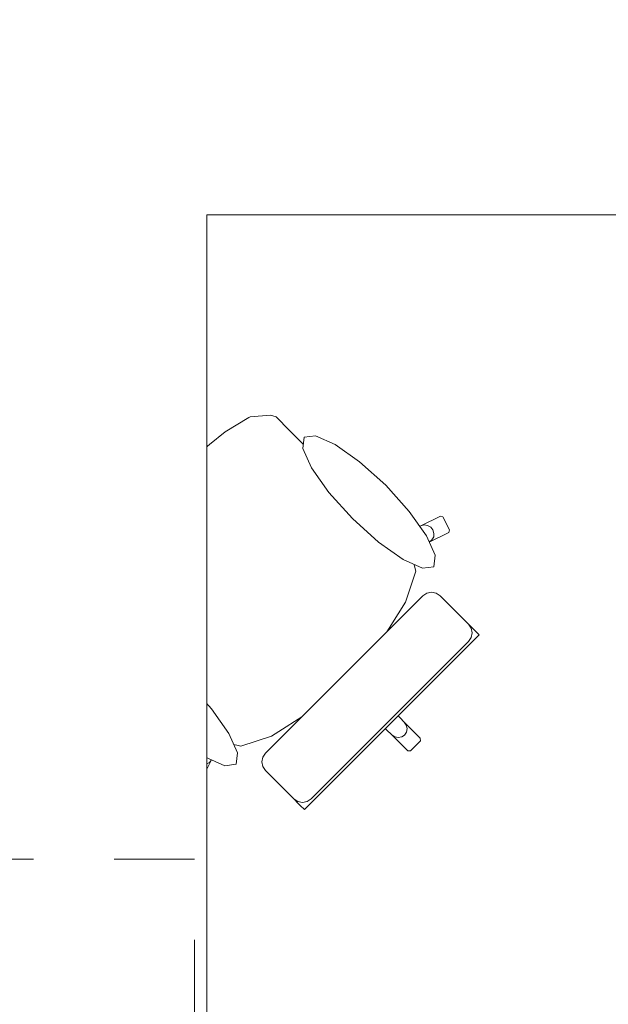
# Model space of a CAD drawing. Header units: metres. Extents: x -4 to 100, y -11 to 17.
# Tile 603 of 656: x 55.168 to 55.899, y 1.23 to 2.452. Entities that reach past the tile are written whole.
import ezdxf

# ---------------------------------------------------------------- set-up
doc = ezdxf.new("R2010")
doc.units = ezdxf.units.M
doc.header["$MEASUREMENT"] = 0
doc.linetypes.add('Strichlinie eng', pattern=[0.115, 0.075, -0.04])
doc.linetypes.add('Wipeout_Contour', pattern=[1, 0, -1])
doc.layers.add('152 - Bemaßung_ Beschriftung.Ausbau', color=7, linetype='Continuous')
doc.layers.add('701 - Einrichtung.Möbel', color=7, linetype='Continuous')
doc.styles.add('ERSTELLTER_STIL_2', font='txt')
doc.dimstyles.new('ERSTELLTER_STIL__5', dxfattribs={"dimtxt": 0.1, "dimasz": 0.0532, "dimexe": 0.18, "dimexo": 0.0625, "dimgap": 0, "dimtad": 1, "dimtih": 1, "dimtoh": 1, "dimzin": 0, "dimdsep": 46, "dimtxsty": 'ERSTELLTER_STIL_2', "dimblk": 'ARROWHEAD_2', "dimblk1": 'ARROWHEAD_2', "dimblk2": 'ARROWHEAD_2', "dimcen": 0.09, "dimse1": 1, "dimse2": 1, "dimclrd": 7, "dimclre": 7, "dimclrt": 7, "dimazin": 0, "dimtfac": 1, "dimtdec": 4, "dimtmove": 0, "dimatfit": 3, "dimfxl": 1, "dimtolj": 1, "dimtzin": 0, "dimarcsym": 0})

# ---------------------------------------------------------------- blocks, each defined once
blk = doc.blocks.new('*D512')
at = {"layer": '152 - Bemaßung_ Beschriftung.Ausbau', "color": 7, "linetype": 'Continuous', "lineweight": 5}
for p, q in [((58.06, -4.6125), (58.06, -4.5075)), ((54.6202, -4.525), (54.5798, -4.595)), ((58.0802, -4.525), (58.0398, -4.595)), ((54.6, -4.56), (58.06, -4.56)), ((58.06, -4.56), (58.195, -4.56))]:
    blk.add_line(p, q, dxfattribs=at)
at = {"layer": '152 - Bemaßung_ Beschriftung.Ausbau', "color": 7, "lineweight": 5, "char_height": 0.1, "attachment_point": 7, "style": 'ERSTELLTER_STIL_2'}
for s, insert in [('\\A1;{\\pql;\\fArial|b0|i0|c0|p38;13\\fArial|b0|i0|c0|p38;\\A1{\\H.66x;\\S5^  ;}}', (57.8379, -4.5417)), ('\\A1;{\\pql;\\fArial|b0|i0|c0|p38;3,46}', (56.096, -4.54))]:
    blk.add_mtext(s, dxfattribs=dict(at, insert=insert))
blk = doc.blocks.new('ARROWHEAD_2')
at = {"color": 0, "linetype": 'Continuous', "lineweight": 0}
for p, q in [((-0.378, -0.655), (0.378, 0.655)), ((0, 0), (-1, 0))]:
    blk.add_line(p, q, dxfattribs=at)

msp = doc.modelspace()

# ---------------------------------------------------------------- wipeouts: each hides what was drawn before it
at = {"color": 254, "linetype": 'Wipeout_Contour', "lineweight": 0, "ltscale": 1607.952671}
msp.add_wipeout([(55.5223, 1.923), (55.5028, 1.9425), (55.4861, 1.9592), (55.4791, 1.9615), (55.4539, 1.9592), (55.4524, 1.9586), (55.423, 1.9407), (55.3839, 1.9093), (55.3833, 1.9088), (55.3409, 1.8691), (55.6591, 1.5509), (55.6653, 1.5571), (55.6652, 1.5602), (55.6453, 1.5801), (55.6194, 1.608), (55.6365, 1.6251), (55.6204, 1.6412), (55.5995, 1.6621), (55.6174, 1.6826), (55.647, 1.7294), (55.6597, 1.7677), (55.6536, 1.7916), (55.6763, 1.8039), (55.7007, 1.8159), (55.7016, 1.8189), (55.6931, 1.835), (55.6901, 1.8361), (55.6658, 1.824), (55.6351, 1.8102)], dxfattribs=at).dxf.layer = '701 - Einrichtung.Möbel'

# ---------------------------------------------------------------- next in the draw order: linework, layer by layer
at = {"layer": '701 - Einrichtung.Möbel', "color": 7, "linetype": 'Continuous', "lineweight": 5}
for p, q in [((55.423, 1.9407), (55.4524, 1.9586)), ((55.4524, 1.9586), (55.4539, 1.9592)), ((55.4539, 1.9592), (55.4791, 1.9615)), ((55.4791, 1.9615), (55.4861, 1.9592)), ((55.4861, 1.9592), (55.5028, 1.9425)), ((55.3839, 1.9093), (55.423, 1.9407)), ((55.5028, 1.9425), (55.5223, 1.923)), ((55.3833, 1.9088), (55.3839, 1.9093)), ((55.6658, 1.824), (55.6901, 1.8361)), ((55.6901, 1.8361), (55.6931, 1.835)), ((55.6931, 1.835), (55.7016, 1.8189)), ((55.6658, 1.824), (55.67, 1.8251)), ((55.67, 1.8251), (55.6743, 1.8245)), ((55.6743, 1.8245), (55.6782, 1.8223)), ((55.6782, 1.8223), (55.6809, 1.8189)), ((55.7007, 1.8159), (55.6763, 1.8039)), ((55.6818, 1.8103), (55.6797, 1.8065)), ((55.6809, 1.8189), (55.6822, 1.8146)), ((55.6822, 1.8146), (55.6818, 1.8103)), ((55.7016, 1.8189), (55.7007, 1.8159)), ((55.6797, 1.8065), (55.6763, 1.8039)), ((55.6652, 1.5602), (55.6653, 1.5571))]:
    msp.add_line(p, q, dxfattribs=at)

# ---------------------------------------------------------------- next in the draw order: wipeouts: each hides what was drawn before it
at = {"color": 254, "linetype": 'Wipeout_Contour', "lineweight": 0, "ltscale": 1610.050397}
msp.add_wipeout([(55.287, 1.6877), (55.3997, 1.5749), (55.3859, 1.5442), (55.3739, 1.5199), (55.3749, 1.5168), (55.391, 1.5084), (55.394, 1.5093), (55.4061, 1.5336), (55.4184, 1.5564), (55.4423, 1.5503), (55.4806, 1.5629), (55.5274, 1.5925), (55.5479, 1.6105), (55.5687, 1.5896), (55.5849, 1.5735), (55.602, 1.5906), (55.6298, 1.5646), (55.6497, 1.5447), (55.6529, 1.5447), (55.6591, 1.5509), (55.3409, 1.8691), (55.3011, 1.8267), (55.3007, 1.8261), (55.2692, 1.7869), (55.2514, 1.7576), (55.2508, 1.756), (55.2484, 1.7309), (55.2508, 1.7239), (55.2675, 1.7071)], dxfattribs=at).dxf.layer = '701 - Einrichtung.Möbel'

# ---------------------------------------------------------------- next in the draw order: linework, layer by layer
at = {"layer": '701 - Einrichtung.Möbel', "color": 7, "linetype": 'Continuous', "lineweight": 5}
for p, q in [((55.5223, 1.923), (55.6351, 1.8102)), ((55.3409, 1.8691), (55.3833, 1.9088)), ((55.3409, 1.8691), (55.3011, 1.8267)), ((55.3007, 1.8261), (55.2692, 1.7869)), ((55.3011, 1.8267), (55.3007, 1.8261)), ((55.6351, 1.8102), (55.6658, 1.824)), ((55.6535, 1.7918), (55.6351, 1.8102)), ((55.6763, 1.8039), (55.6536, 1.7916)), ((55.2692, 1.7869), (55.2514, 1.7576)), ((55.6535, 1.7918), (55.6536, 1.7916)), ((55.6536, 1.7916), (55.6597, 1.7677)), ((55.6597, 1.7677), (55.647, 1.7294)), ((55.2508, 1.756), (55.2484, 1.7309)), ((55.2514, 1.7576), (55.2508, 1.756)), ((55.2484, 1.7309), (55.2508, 1.7239)), ((55.2508, 1.7239), (55.2675, 1.7071)), ((55.647, 1.7294), (55.6174, 1.6826)), ((55.2675, 1.7071), (55.287, 1.6877)), ((55.287, 1.6877), (55.3997, 1.5749)), ((55.6174, 1.6826), (55.5995, 1.6621)), ((55.5995, 1.6621), (55.5754, 1.6346)), ((55.5995, 1.6621), (55.6204, 1.6412)), ((55.6204, 1.6412), (55.6365, 1.6251)), ((55.5479, 1.6105), (55.5754, 1.6346)), ((55.6365, 1.6251), (55.6194, 1.608)), ((55.5274, 1.5925), (55.5479, 1.6105)), ((55.5479, 1.6105), (55.5687, 1.5896)), ((55.6194, 1.608), (55.6107, 1.5993)), ((55.6194, 1.608), (55.6453, 1.5801)), ((55.4806, 1.5629), (55.5274, 1.5925)), ((55.5687, 1.5896), (55.5849, 1.5735)), ((55.5849, 1.5735), (55.602, 1.5906)), ((55.602, 1.5906), (55.6107, 1.5993)), ((55.602, 1.5906), (55.6298, 1.5646)), ((55.6453, 1.5801), (55.6478, 1.5765)), ((55.6453, 1.5801), (55.6652, 1.5602)), ((55.3997, 1.5749), (55.3859, 1.5442)), ((55.4182, 1.5564), (55.3997, 1.5749)), ((55.6298, 1.5646), (55.6335, 1.5622)), ((55.6298, 1.5646), (55.6497, 1.5447)), ((55.648, 1.5679), (55.6456, 1.5643)), ((55.6478, 1.5765), (55.6488, 1.5722)), ((55.6488, 1.5722), (55.648, 1.5679)), ((55.4061, 1.5336), (55.4184, 1.5564)), ((55.4182, 1.5564), (55.4184, 1.5564)), ((55.4184, 1.5564), (55.4423, 1.5503)), ((55.4423, 1.5503), (55.4806, 1.5629)), ((55.6335, 1.5622), (55.6378, 1.5612)), ((55.6378, 1.5612), (55.6421, 1.562)), ((55.6421, 1.562), (55.6456, 1.5643)), ((55.6653, 1.5571), (55.6591, 1.5509)), ((55.3859, 1.5442), (55.3739, 1.5199)), ((55.3859, 1.5442), (55.3848, 1.54)), ((55.6497, 1.5447), (55.6529, 1.5447)), ((55.6529, 1.5447), (55.6591, 1.5509)), ((55.3848, 1.54), (55.3854, 1.5357)), ((55.3854, 1.5357), (55.3876, 1.5318)), ((55.3876, 1.5318), (55.3911, 1.5291)), ((55.3911, 1.5291), (55.3953, 1.5278)), ((55.394, 1.5093), (55.4061, 1.5336)), ((55.3953, 1.5278), (55.3997, 1.5282)), ((55.3997, 1.5282), (55.4034, 1.5303)), ((55.4034, 1.5303), (55.4061, 1.5336)), ((55.3739, 1.5199), (55.3749, 1.5168)), ((55.3749, 1.5168), (55.391, 1.5084)), ((55.391, 1.5084), (55.394, 1.5093))]:
    msp.add_line(p, q, dxfattribs=at)

# ---------------------------------------------------------------- next in the draw order: wipeouts: each hides what was drawn before it
at = {"color": 254, "linetype": 'Wipeout_Contour', "lineweight": 0, "ltscale": 890.142937}
msp.add_wipeout([(55.6222, 1.8744), (55.5899, 1.9036), (55.5594, 1.9251), (55.5352, 1.9359), (55.5212, 1.9341), (55.5194, 1.9201), (55.5302, 1.8959), (55.5517, 1.8654), (55.5809, 1.8331), (55.6133, 1.8039), (55.6438, 1.7823), (55.6679, 1.7716), (55.682, 1.7733), (55.6837, 1.7874), (55.673, 1.8115), (55.6514, 1.842)], dxfattribs=at).dxf.layer = '701 - Einrichtung.Möbel'
at = {"color": 254, "linetype": 'Wipeout_Contour', "lineweight": 0, "ltscale": 832.703412}
msp.add_wipeout([(55.6682, 1.737), (55.5706, 1.6394), (55.6297, 1.5802), (55.7382, 1.6887), (55.7329, 1.694), (55.7305, 1.6964), (55.725, 1.7019), (55.7225, 1.7043), (55.7154, 1.7115), (55.698, 1.7289), (55.6922, 1.7346), (55.6898, 1.7371), (55.6849, 1.7404), (55.679, 1.7415), (55.6732, 1.7403)], dxfattribs=at).dxf.layer = '701 - Einrichtung.Möbel'
at = {"color": 254, "linetype": 'Wipeout_Contour', "lineweight": 0, "ltscale": 886.097463}
msp.add_wipeout([(55.3356, 1.5877), (55.3679, 1.5585), (55.3985, 1.537), (55.4226, 1.5262), (55.4366, 1.528), (55.4384, 1.542), (55.4277, 1.5662), (55.4061, 1.5967), (55.3769, 1.629), (55.3446, 1.6582), (55.314, 1.6798), (55.2899, 1.6905), (55.2759, 1.6887), (55.2741, 1.6747), (55.2848, 1.6506), (55.3064, 1.6201)], dxfattribs=at).dxf.layer = '701 - Einrichtung.Möbel'

# ---------------------------------------------------------------- next in the draw order: linework, layer by layer
at = {"layer": '701 - Einrichtung.Möbel', "color": 7, "linetype": 'Continuous', "lineweight": 5}
for p, q in [((55.6682, 1.737), (55.6732, 1.7403)), ((55.6732, 1.7403), (55.679, 1.7415)), ((55.679, 1.7415), (55.6849, 1.7404)), ((55.6849, 1.7404), (55.6898, 1.7371)), ((55.6898, 1.7371), (55.6922, 1.7346)), ((55.6922, 1.7346), (55.698, 1.7289)), ((55.698, 1.7289), (55.7154, 1.7115)), ((55.7154, 1.7115), (55.7225, 1.7043)), ((55.7225, 1.7043), (55.725, 1.7019)), ((55.7283, 1.6969), (55.725, 1.7019)), ((55.725, 1.7019), (55.7305, 1.6964)), ((55.7294, 1.6911), (55.7283, 1.6969)), ((55.7283, 1.6852), (55.7294, 1.6911)), ((55.7305, 1.6964), (55.7329, 1.694)), ((55.7329, 1.694), (55.7382, 1.6887)), ((55.7249, 1.6803), (55.7283, 1.6852))]:
    msp.add_line(p, q, dxfattribs=at)
at = {"layer": '701 - Einrichtung.Möbel', "color": 7, "linetype": 'Continuous', "lineweight": 5, "flags": 128}
for points in [[(55.6222, 1.8744), (55.6514, 1.842), (55.673, 1.8115), (55.6837, 1.7874), (55.682, 1.7733), (55.6679, 1.7716), (55.6438, 1.7823), (55.6133, 1.8039), (55.5809, 1.8331), (55.5517, 1.8654), (55.5302, 1.8959), (55.5194, 1.9201), (55.5212, 1.9341), (55.5352, 1.9359), (55.5594, 1.9251), (55.5899, 1.9036)], [(55.3356, 1.5877), (55.3679, 1.5585), (55.3985, 1.537), (55.4226, 1.5262), (55.4366, 1.528), (55.4384, 1.542), (55.4277, 1.5662), (55.4061, 1.5967), (55.3769, 1.629), (55.3446, 1.6582), (55.314, 1.6798), (55.2899, 1.6905), (55.2759, 1.6887), (55.2741, 1.6747), (55.2848, 1.6506), (55.3064, 1.6201)]]:
    msp.add_lwpolyline(points, close=True, dxfattribs=at)

# ---------------------------------------------------------------- next in the draw order: wipeouts: each hides what was drawn before it
at = {"color": 254, "linetype": 'Wipeout_Contour', "lineweight": 0, "ltscale": 836.925309}
msp.add_wipeout([(55.473, 1.5418), (55.4696, 1.5368), (55.4685, 1.5309), (55.4696, 1.5251), (55.4729, 1.5202), (55.4753, 1.5177), (55.4811, 1.5119), (55.4985, 1.4946), (55.5056, 1.4874), (55.5081, 1.485), (55.5136, 1.4794), (55.516, 1.477), (55.5213, 1.4718), (55.6297, 1.5802), (55.5706, 1.6394)], dxfattribs=at).dxf.layer = '701 - Einrichtung.Möbel'

# ---------------------------------------------------------------- next in the draw order: linework, layer by layer
at = {"layer": '701 - Einrichtung.Möbel', "color": 7, "linetype": 'Continuous', "lineweight": 5}
for p, q in [((55.5706, 1.6394), (55.6682, 1.737)), ((55.7382, 1.6887), (55.6297, 1.5802)), ((55.6273, 1.5827), (55.7249, 1.6803)), ((55.5706, 1.6394), (55.473, 1.5418)), ((55.5213, 1.4718), (55.6297, 1.5802)), ((55.6273, 1.5827), (55.5297, 1.4851)), ((55.473, 1.5418), (55.4696, 1.5368)), ((55.4696, 1.5368), (55.4685, 1.5309)), ((55.4685, 1.5309), (55.4696, 1.5251)), ((55.4696, 1.5251), (55.4729, 1.5202)), ((55.4729, 1.5202), (55.4753, 1.5177)), ((55.4753, 1.5177), (55.4811, 1.5119)), ((55.4811, 1.5119), (55.4985, 1.4946)), ((55.4985, 1.4946), (55.5056, 1.4874)), ((55.5056, 1.4874), (55.5081, 1.485)), ((55.5081, 1.485), (55.5136, 1.4794)), ((55.513, 1.4817), (55.5081, 1.4849)), ((55.5189, 1.4805), (55.513, 1.4817)), ((55.5136, 1.4794), (55.516, 1.477)), ((55.5247, 1.4817), (55.5189, 1.4805)), ((55.5297, 1.4851), (55.5247, 1.4817)), ((55.516, 1.477), (55.5213, 1.4718))]:
    msp.add_line(p, q, dxfattribs=at)

# ---------------------------------------------------------------- next in the draw order: wipeouts: each hides what was drawn before it
at = {"color": 254, "linetype": 'Wipeout_Contour', "lineweight": 0, "ltscale": 334.164431}
msp.add_wipeout([(54.6, 3.01), (54.6, 1.01), (55.4, 1.01), (55.4, 2.21), (56.8, 2.21), (56.8, 3.01)], dxfattribs=at).dxf.layer = '701 - Einrichtung.Möbel'

# ---------------------------------------------------------------- next in the draw order: linework, layer by layer
at = {"layer": '701 - Einrichtung.Möbel', "color": 7, "linetype": 'Strichlinie eng', "lineweight": 5}
for p, q in [((55.385, 1.41), (54.6, 1.41)), ((55.385, 1.01), (55.385, 1.41))]:
    msp.add_line(p, q, dxfattribs=at)
at = {"layer": '701 - Einrichtung.Möbel', "color": 7, "linetype": 'Continuous', "lineweight": 5, "flags": 128}
msp.add_lwpolyline([(54.6, 3.01), (54.6, 1.01), (55.4, 1.01), (55.4, 2.21), (56.8, 2.21), (56.8, 3.01)], close=True, dxfattribs=at)

# ---------------------------------------------------------------- next in the draw order: dimensions: what is measured, and where the dimension line sits
at = {"layer": '152 - Bemaßung_ Beschriftung.Ausbau', "color": 7, "linetype": 'Continuous', "lineweight": 5}
dim = msp.add_linear_dim(base=(58.06, -4.56), p1=(54.6, 0.7), p2=(58.06, 3.26), angle=0, dimstyle='ERSTELLTER_STIL__5', dxfattribs=at)
dim.commit()
dim.dimension.update_dxf_attribs({"geometry": '*D512', "text_midpoint": (56.2259, -4.49), "dimtype": 160})

doc.saveas('drawing.dxf')
